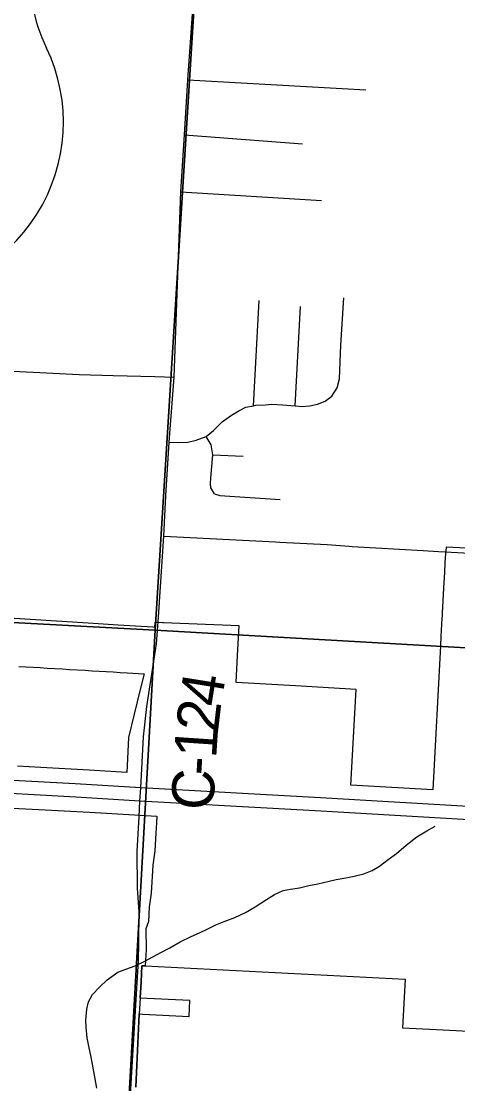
# Model space of a CAD drawing. Extents: x 114604 to 551442, y 316898 to 567001.
# Drawn here: x 208496 to 211594, y 352635 to 360166 of the extents above; entities that cross this region are included whole.
import ezdxf

# ---------------------------------------------------------------- set-up
doc = ezdxf.new("R2010")
doc.units = 0
for name, color, linetype in [('GE_P_Alignment_100_Cardinal_Points', 7, 'Continuous'), ('GE_P_Alignment_100_Stations', 7, 'Continuous'), ('GE_P_Alignment_500_Bearings', 7, 'Continuous'), ('GE_P_Alignment_500_Cardinal_Points', 7, 'Continuous'), ('GE_P_Alignment_500_Stations', 7, 'Continuous'), ('PM_P_Cells', 7, 'Continuous'), ('PM_P_CL_Double_Solid', 7, 'Continuous'), ('SN_P_Signs', 7, 'Continuous')]:
    doc.layers.add(name, color=color, linetype=linetype)

msp = doc.modelspace()

# ---------------------------------------------------------------- linework, layer by layer
at = {"layer": 'GE_P_Alignment_100_Cardinal_Points'}
for p, q in [((209679.7, 359751), (210940.7, 359679.7)), ((209655.3, 359359.6), (210491.6, 359296.7)), ((209628.5, 358956), (210626.6, 358896.5)), ((210143.9, 357440.5), (210185.4, 358186.1)), ((210439.2, 357440.2), (210478.3, 358143.1)), ((209856.5, 357091.6), (210072.4, 357082.6))]:
    msp.add_line(p, q, dxfattribs=at)
for points in [[(210738.8, 357568.6), (210754.2, 357630.8), (210763.7, 357869.5), (210786.1, 358206.6)], [(209547, 357183.5), (209610.5, 357180.8), (209679.2, 357182.4), (209737.3, 357195.5), (209809, 357222.4), (209861.6, 357264.1), (209922.5, 357326.9), (209987.7, 357374.1), (210039.5, 357404.7), (210091.3, 357429.4), (210143.9, 357440.5), (210161.2, 357444.1), (210229.3, 357446.9), (210271.3, 357451.3), (210351.5, 357448.2), (210439.2, 357440.2), (210489.8, 357435.6), (210543.8, 357440.2), (210599.8, 357450.8), (210653.7, 357473.4), (210699.4, 357508), (210738.8, 357568.6)], [(209867, 356816.6), (209841.3, 356857.7), (209838.9, 356889.4), (209841.8, 356927.5), (209856.5, 357091.6), (209843.3, 357162.4), (209809, 357222.4)], [(209867, 356816.6), (209906.2, 356804.2), (210333.8, 356776.6)]]:
    msp.add_lwpolyline(points, dxfattribs=at)
at = {"layer": 'GE_P_Alignment_100_Stations'}
for points in [[(212837.2, 356372.7), (211510.9, 356438.4), (211506.4, 356386.1), (211505.6, 356369.5), (211497, 356217.1), (211496.1, 356189.2), (211484.5, 355969.7), (211483.2, 355951.9), (211481, 355934.6), (211473.6, 355806.9), (211471.8, 355739.9), (211418.3, 354718.5), (210835.8, 354751.5), (210873.3, 355428.9), (210442.5, 355454.8), (210022.6, 355480), (210032.3, 355671.3), (210042.9, 355880), (209505.8, 355901.2), (209498.1, 355901.5), (209445.4, 355904.9), (209442.1, 355868.4), (209429.9, 355870.1), (209185.1, 355885.6), (208970.4, 355899.3), (208409.8, 355935)], [(208480.1, 355593.4), (208530.1, 355590.5), (208580.1, 355587.5), (208630.1, 355584.5), (208680, 355581.5), (208789.8, 355574.9), (208839.7, 355572), (208949.4, 355565.3), (208972.8, 355563.9), (208999.3, 355562.3), (209049.1, 355559.3), (209099, 355556.3), (209148.8, 355553.4), (209198.6, 355550.4), (209248.4, 355547.4), (209367.8, 355540.3), (209340.4, 355428.5), (209319.3, 355340.9), (209297.7, 355253.8), (209256.6, 355088.4), (209246.1, 354840.5), (208977.9, 354856.6), (208635.6, 354877.1), (208469, 354887.1)], [(207722.7, 354622.9), (208622.2, 354579.1), (208980.1, 354558.8), (209260.2, 354542.9), (209459.6, 354531.1), (209456.7, 354486), (209451.9, 354410.9), (209444.9, 354284.9), (209430.1, 354184.5), (209418.6, 353985.7), (209403.8, 353885.6), (209398.8, 353784.6), (209381.1, 353733.9), (209382.2, 353583.2), (209375.8, 353470.1), (209352.8, 353470.4), (209346.5, 353356.4), (209340.1, 353242), (209333.9, 353129.5), (209310.2, 352611.1)], [(209310.2, 352609.7), (209333.9, 353129.5), (209359.1, 353128.2), (209687, 353111.1), (209693.4, 353224.1), (209340.1, 353242), (209346.5, 353356.4), (209352.8, 353470.4), (209375.8, 353470.1), (211221.9, 353375.1), (211201.2, 353032.3), (211491.5, 353017.2), (211985.9, 352991.5)]]:
    msp.add_lwpolyline(points, dxfattribs=at)
at = {"layer": 'GE_P_Alignment_500_Bearings'}
for p, q in [((209547, 357183.5), (209581.4, 357643.2)), ((209469.8, 355940.9), (209509.5, 356516.8)), ((209509.5, 356516.8), (210300.4, 356475.3)), ((210668, 356456.5), (210824.2, 356445.6))]:
    msp.add_line(p, q, dxfattribs=at)
for points in [[(209581.4, 357643.2), (209628.5, 358956), (209655.3, 359359.6), (209679.7, 359751), (209781.4, 361187.4)], [(205893.7, 357829.6), (205936.5, 357824.6), (206239.1, 357806.9), (206463.5, 357792.4), (207126.4, 357753.5), (207657.3, 357725.3), (208130.6, 357700.9), (208386.7, 357688.3), (208629.4, 357676.1), (208907.8, 357661.7), (209150, 357654.3), (209445.3, 357648.3), (209581.4, 357643.2)], [(209509.5, 356516.8), (209522.2, 356802.5), (209547, 357183.5)], [(210300.4, 356475.3), (210332.1, 356473.6), (210668, 356456.5)], [(210824.2, 356445.6), (210845.1, 356444.1), (211348.1, 356414.5)], [(211348.1, 356414.5), (211457.8, 356407.5), (211505.1, 356405.1)], [(211505.1, 356405.1), (212068.2, 356375.4), (213818.8, 356272.9), (213924.1, 356267.6)], [(209332.5, 354527.9), (209339, 354639), (209344.5, 354732.3), (209364.8, 355095), (209386.6, 355309.3), (209456.8, 355752.5), (209469.8, 355940.9)], [(209330.5, 353633.7), (209332.7, 353853.8), (209320.9, 354020.9), (209318.2, 354284.5), (209332.5, 354527.9)], [(209169.6, 350852.8), (209329.2, 353507.9), (209330.5, 353633.7)]]:
    msp.add_lwpolyline(points, dxfattribs=at)
at = {"layer": 'GE_P_Alignment_500_Cardinal_Points'}
for centre, start, end in [((209772.6, 360506.7), 145.41255, 205.86636), ((207577.6, 359449.2), 269.77522, 25.58156)]:
    msp.add_arc(centre, 1218.3, start, end, dxfattribs=at)
at = {"layer": 'GE_P_Alignment_500_Stations'}
for points in [[(220015.6, 354123.7), (220010.3, 354124.1), (219957.9, 354127.4), (219660.2, 354145), (217560.9, 354262.5), (214757.4, 354418.1), (213488, 354496.5), (211788.6, 354592.6), (210619.9, 354661), (209344.5, 354732.3), (208878.4, 354760), (208039, 354806.8)], [(221664.3, 353936.9), (220098.8, 354024.4), (219953.7, 354033.7), (219664.8, 354050.8), (217565.5, 354168.2), (214751.9, 354327.1), (213492.6, 354402.3), (211793.1, 354498.3), (210624.5, 354566.8), (209339, 354639), (208882.9, 354665.8), (208121.7, 354708.2)]]:
    msp.add_lwpolyline(points, dxfattribs=at)
at = {"layer": 'PM_P_Cells'}
for points in [[(210237.8, 353940.3), (210294.1, 353975.8), (210354.3, 354005.3), (210408.4, 354014.8), (210470.4, 354024.2), (210538.5, 354039.6), (210600.6, 354053), (210680.7, 354070.2), (210730.8, 354081.8), (210798.8, 354095.2), (210858.9, 354106.6), (210927, 354124), (210987.2, 354145.4), (211039.4, 354177), (211099.8, 354224.4), (211160.2, 354267.9), (211228.7, 354325.4), (211303.2, 354384.7), (211375.6, 354428.1), (211433.8, 354459.6)], [(209031.8, 352604), (209020.5, 352670.2), (209001.5, 352774.5), (208990.1, 352834.7), (208978.6, 352888.9), (208965.4, 352961.1), (208956.1, 353035.3), (208954.6, 353085.4), (208961.3, 353163.5), (208973.8, 353215.4), (209002.3, 353267.2), (209052.7, 353318.8), (209107.2, 353370.4), (209181.7, 353425.7), (209237.8, 353447.2), (209304, 353470.6), (209374.3, 353504), (209430.5, 353533.5), (209492.8, 353566.9), (209551, 353598.4), (209625.4, 353641.8), (209701.7, 353679.1), (209761.9, 353704.6), (209820.1, 353732), (209878.4, 353761.5), (209936.5, 353785), (210012.8, 353814.3), (210087, 353847.6), (210157.4, 353889), (210237.8, 353940.3)]]:
    msp.add_lwpolyline(points, dxfattribs=at)
at = {"layer": 'SN_P_Signs'}
for points in [[(204817.4, 361505.3), (209779.5, 361186.3), (209446.2, 355850.9), (204166.6, 356134.1), (204446, 360870.9), (204486, 360897), (204587.9, 360985.1), (204691.8, 361097.2)], [(215134.9, 360875), (214813.5, 355545.6), (209446.2, 355850.9), (209779.5, 361186.3)], [(209446.2, 355850.9), (209147.8, 350531.6), (203854.8, 350761), (204166.6, 356134.1)], [(209446.2, 355850.9), (214813.5, 355545.6), (214507.2, 350208.6), (209147.8, 350531.6)]]:
    msp.add_lwpolyline(points, close=True, dxfattribs=at)

# ---------------------------------------------------------------- texts
at = {"layer": 'PM_P_CL_Double_Solid'}
for s, rotation, p in [('4', 80.96744, (209912.5, 355297.8)), ('2', 83.27107, (209891.3, 355117.4)), ('1', 86.14213, (209879.2, 354937)), ('-', 86.74222, (209872.3, 354814.8)), ('C', 86.85956, (209858.8, 354568.9))]:
    msp.add_text(s, height=300, rotation=rotation, dxfattribs=at).set_placement(p)

doc.saveas('drawing.dxf')
